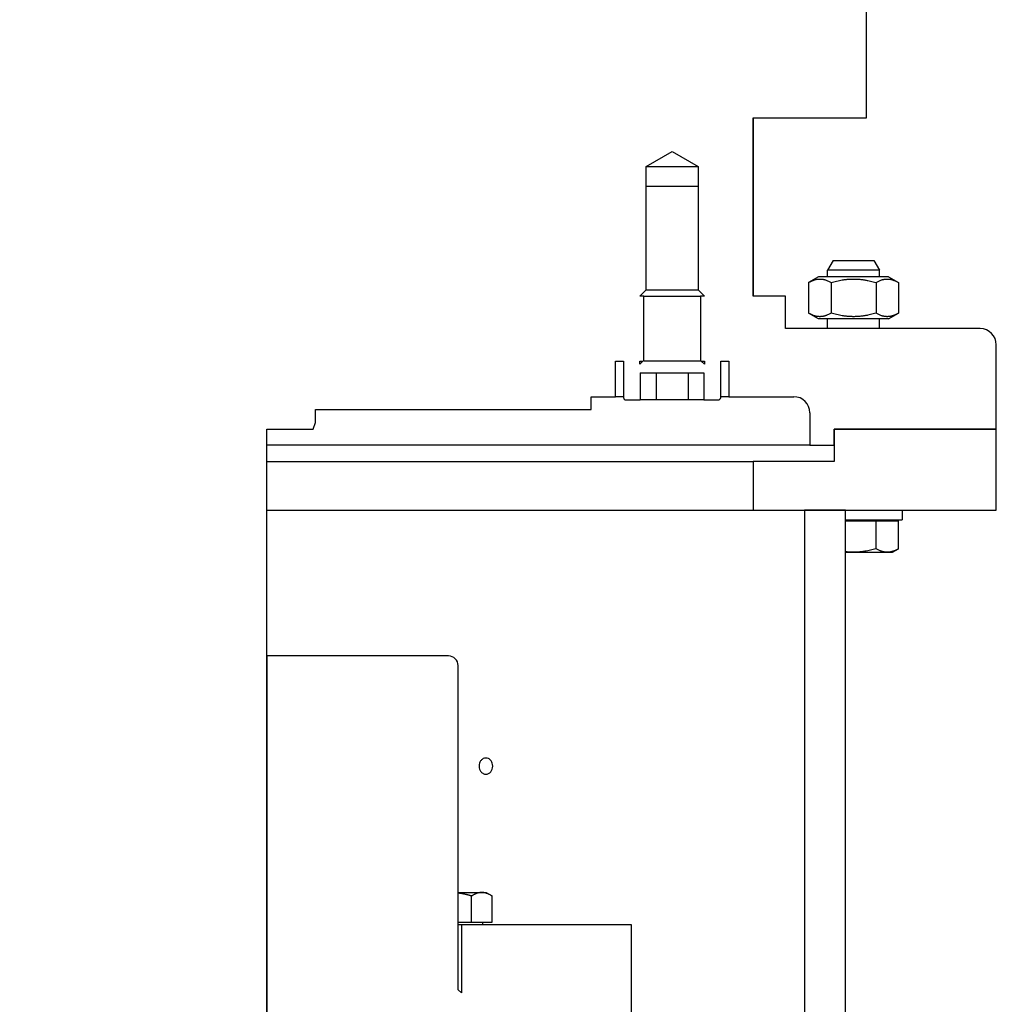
# Model space of a CAD drawing. Extents: x -89225 to 110569, y 13360 to 87647.
# Tile 476 of 478: x 100446 to 100747, y 78580 to 78884. Entities that reach past the tile are written whole.
import ezdxf

# ---------------------------------------------------------------- set-up
doc = ezdxf.new("R2010")
doc.units = 0
doc.layers.add('INSTALLATIE', color=6, linetype='Continuous')

msp = doc.modelspace()

# ---------------------------------------------------------------- hatches: boundary and pattern name
at = {"layer": 'INSTALLATIE'}
h = msp.add_hatch(dxfattribs=at)
h.set_pattern_fill('ANSI31', color=256, scale=2540, angle=-90, style=0)
h.set_pattern_definition([(315, (26738.4, 84288.65), (224.5064, 224.5064), [])])
h.paths.add_polyline_path([(100197.02, 78757.99), (100197.02, 78732.99), (100243.52, 78732.99), (100256.22, 78732.99), (100272.02, 78732.99), (100272.02, 78747.99), (100247.02, 78747.99), (100247.02, 78752.99), (100247.02, 78757.99)])
h.paths.add_polyline_path([(100747.02, 78732.99), (100747.02, 78757.99), (100697.02, 78757.99), (100697.02, 78752.99), (100697.02, 78747.99), (100672.02, 78747.99), (100672.02, 78732.99), (100687.82, 78732.99), (100700.52, 78732.99)])
h = msp.add_hatch(dxfattribs=at)
h.set_pattern_fill('ANSI31', color=256, scale=2540, angle=0.0002, style=0)
h.set_pattern_definition([(45.0002, (26738.4, 84288.65), (-224.5072, 224.5056), [])])
h.paths.add_polyline_path([(100700.52, 78285.49), (100700.52, 78732.99), (100687.82, 78732.99), (100687.82, 78285.49)])
h.paths.add_polyline_path([(100243.52, 78732.99), (100243.52, 78285.49), (100256.22, 78285.49), (100256.22, 78732.99)])
h = msp.add_hatch(dxfattribs=at)
h.set_pattern_fill('ANSI31', color=256, scale=2540, angle=-14.9998, style=0)
h.set_pattern_definition([(30.00018, (26738.4, 84288.65), (-158.7508, 274.9626), [])])
edge = h.paths.add_edge_path()
edge.add_ellipse((100597.02, 78485.99), major_axis=(0, -2), ratio=1, start_angle=270, end_angle=360)
edge.add_line((100597.02, 78483.99), (100621.02, 78483.99))
edge.add_ellipse((100621.02, 78485.99), major_axis=(2, 0), ratio=1, start_angle=270, end_angle=360)
edge.add_line((100623.02, 78485.99), (100623.02, 78546.99))
edge.add_ellipse((100624.02, 78546.99), major_axis=(0, 1), ratio=1, start_angle=0, end_angle=90, ccw=False)
edge.add_line((100624.02, 78547.99), (100634.52, 78547.99))
edge.add_line((100634.52, 78547.99), (100634.52, 78604.99))
edge.add_line((100634.52, 78604.99), (100582.02, 78604.99))
edge.add_line((100582.02, 78604.99), (100582.02, 78583.99))
edge.add_line((100582.02, 78583.99), (100581.02, 78584.99))
edge.add_line((100581.02, 78584.99), (100581.02, 78684.99))
edge.add_ellipse((100578.02, 78684.99), major_axis=(0, 3), ratio=1, start_angle=270, end_angle=360)
edge.add_line((100578.02, 78687.99), (100522.02, 78687.99))
edge.add_line((100522.02, 78687.99), (100522.02, 78549.99))
edge.add_line((100522.02, 78549.99), (100522.02, 78547.99))
edge.add_line((100522.02, 78547.99), (100588.02, 78547.99))
edge.add_line((100588.02, 78547.99), (100589.02, 78548.99))
edge.add_line((100589.02, 78548.99), (100589.02, 78575.99))
edge.add_line((100589.02, 78575.99), (100588.02, 78576.99))
edge.add_line((100588.02, 78576.99), (100594.02, 78576.99))
edge.add_ellipse((100594.02, 78575.99), major_axis=(1, 0), ratio=1, start_angle=0, end_angle=90, ccw=False)
edge.add_line((100595.02, 78575.99), (100595.02, 78485.99))
edge = h.paths.add_edge_path()
edge.add_ellipse((100347.02, 78485.99), major_axis=(2, 0), ratio=1, start_angle=270, end_angle=360)
edge.add_line((100349.02, 78485.99), (100349.02, 78575.99))
edge.add_ellipse((100350.02, 78575.99), major_axis=(0, 1), ratio=1, start_angle=0, end_angle=90, ccw=False)
edge.add_line((100350.02, 78576.99), (100356.02, 78576.99))
edge.add_line((100356.02, 78576.99), (100355.02, 78575.99))
edge.add_line((100355.02, 78575.99), (100355.02, 78548.99))
edge.add_line((100355.02, 78548.99), (100356.02, 78547.99))
edge.add_line((100356.02, 78547.99), (100422.02, 78547.99))
edge.add_line((100422.02, 78547.99), (100422.02, 78549.99))
edge.add_line((100422.02, 78549.99), (100422.02, 78687.99))
edge.add_line((100422.02, 78687.99), (100366.02, 78687.99))
edge.add_ellipse((100366.02, 78684.99), major_axis=(-3, 0), ratio=1, start_angle=270, end_angle=360)
edge.add_line((100363.02, 78684.99), (100363.02, 78584.99))
edge.add_line((100363.02, 78584.99), (100362.02, 78583.99))
edge.add_line((100362.02, 78583.99), (100362.02, 78604.99))
edge.add_line((100362.02, 78604.99), (100309.52, 78604.99))
edge.add_line((100309.52, 78604.99), (100309.52, 78547.99))
edge.add_line((100309.52, 78547.99), (100320.02, 78547.99))
edge.add_ellipse((100320.02, 78546.99), major_axis=(1, 0), ratio=1, start_angle=0, end_angle=90, ccw=False)
edge.add_line((100321.02, 78546.99), (100321.02, 78485.99))
edge.add_ellipse((100323.02, 78485.99), major_axis=(0, -2), ratio=1, start_angle=270, end_angle=360)
edge.add_line((100323.02, 78483.99), (100347.02, 78483.99))

# ---------------------------------------------------------------- linework, layer by layer
for p, q in [((100707.02, 78853.99), (100707.02, 79067.49)), ((100672.03, 78853.99), (100672.03, 78798.99)), ((100672.03, 78853.99), (100707.02, 78853.99)), ((100672.03, 78798.99), (100672.03, 78853.99)), ((100639.02, 78838.99), (100647.02, 78843.61)), ((100647.02, 78843.61), (100655.02, 78838.99)), ((100639.02, 78832.99), (100639.02, 78838.99)), ((100639.02, 78838.99), (100655.02, 78838.99)), ((100655.02, 78838.99), (100655.02, 78832.99)), ((100639.02, 78800.99), (100639.02, 78832.99)), ((100639.02, 78832.99), (100639.02, 78832.99)), ((100639.02, 78832.99), (100655.01, 78832.99)), ((100655.02, 78832.99), (100655.01, 78832.99)), ((100655.01, 78832.99), (100655.01, 78800.99)), ((100696.72, 78809.99), (100694.99, 78806.99)), ((100696.72, 78809.99), (100709.25, 78809.99)), ((100709.25, 78809.99), (100710.99, 78806.99)), ((100710.99, 78806.99), (100694.99, 78806.99)), ((100694.99, 78804.99), (100694.99, 78806.99)), ((100710.99, 78804.99), (100710.99, 78806.99)), ((100692.19, 78804.99), (100689.13, 78803.23)), ((100689.13, 78803.23), (100689.13, 78793.75)), ((100713.79, 78804.99), (100692.19, 78804.99)), ((100696.06, 78803.23), (100696.06, 78793.75)), ((100709.91, 78803.23), (100709.91, 78793.75)), ((100713.79, 78804.99), (100716.84, 78803.23)), ((100716.84, 78803.23), (100716.84, 78793.75)), ((100637.02, 78798.99), (100639.02, 78800.99)), ((100639.02, 78800.99), (100655.01, 78800.99)), ((100655.01, 78800.99), (100657.02, 78798.99)), ((100638.27, 78798.99), (100637.02, 78798.99)), ((100638.27, 78778.99), (100638.27, 78798.99)), ((100638.27, 78798.99), (100655.77, 78798.99)), ((100655.77, 78798.99), (100655.77, 78778.99)), ((100657.02, 78798.99), (100655.77, 78798.99)), ((100682.02, 78798.99), (100672.03, 78798.99)), ((100682.02, 78788.99), (100682.02, 78798.99)), ((100692.19, 78791.99), (100689.13, 78793.75)), ((100713.79, 78791.99), (100716.84, 78793.75)), ((100713.79, 78791.99), (100692.19, 78791.99)), ((100694.99, 78788.99), (100694.99, 78791.99)), ((100710.99, 78788.99), (100710.99, 78791.99)), ((100742.02, 78788.99), (100682.02, 78788.99)), ((100747.02, 78757.99), (100747.02, 78783.99)), ((100629.52, 78767.99), (100629.52, 78778.99)), ((100629.52, 78778.99), (100632.02, 78778.99)), ((100632.02, 78778.99), (100632.02, 78767.79)), ((100637.02, 78777.99), (100637.02, 78778.99)), ((100637.02, 78778.99), (100638.02, 78778.99)), ((100638.02, 78778.99), (100637.02, 78777.99)), ((100655.77, 78778.99), (100638.27, 78778.99)), ((100657.02, 78777.99), (100656.02, 78778.99)), ((100656.02, 78778.99), (100657.02, 78778.99)), ((100657.02, 78778.99), (100657.02, 78777.99)), ((100662.02, 78767.79), (100662.02, 78778.99)), ((100662.02, 78778.99), (100664.52, 78778.99)), ((100664.52, 78778.99), (100664.52, 78767.99)), ((100637.2, 78775.39), (100637.2, 78766.99)), ((100637.2, 78775.39), (100656.83, 78775.39)), ((100642.11, 78775.39), (100642.11, 78766.99)), ((100651.92, 78775.39), (100651.92, 78766.99)), ((100656.83, 78775.39), (100656.83, 78766.99)), ((100622.02, 78763.99), (100622.02, 78767.99)), ((100622.02, 78767.99), (100629.52, 78767.99)), ((100632.02, 78767.99), (100629.52, 78767.99)), ((100632.82, 78766.99), (100637.2, 78766.99)), ((100642.11, 78766.99), (100637.2, 78766.99)), ((100651.92, 78766.99), (100642.11, 78766.99)), ((100656.83, 78766.99), (100651.92, 78766.99)), ((100656.83, 78766.99), (100661.22, 78766.99)), ((100664.52, 78767.99), (100662.02, 78767.99)), ((100664.52, 78767.99), (100684.52, 78767.99)), ((100537.02, 78759.99), (100537.02, 78763.99)), ((100537.02, 78763.99), (100622.02, 78763.99)), ((100689.52, 78762.99), (100689.52, 78752.99)), ((100536.29, 78757.99), (100537.02, 78759.99)), ((100522.02, 78549.99), (100522.02, 78757.99)), ((100522.02, 78757.99), (100536.29, 78757.99)), ((100747.02, 78757.99), (100697.02, 78757.99)), ((100697.02, 78757.99), (100697.02, 78747.99)), ((100697.02, 78752.99), (100697.02, 78757.99)), ((100697.02, 78757.99), (100747.02, 78757.99)), ((100747.02, 78732.99), (100747.02, 78757.99)), ((100689.52, 78752.99), (100522.02, 78752.99)), ((100689.52, 78752.99), (100697.02, 78752.99)), ((100522.02, 78747.99), (100672.02, 78747.99)), ((100697.02, 78747.99), (100672.02, 78747.99)), ((100672.02, 78747.99), (100672.02, 78732.99)), ((100522.02, 78732.99), (100672.02, 78732.99)), ((100672.02, 78732.99), (100747.02, 78732.99)), ((100700.52, 78732.99), (100687.82, 78732.99)), ((100687.82, 78732.99), (100687.82, 78285.49)), ((100700.52, 78285.49), (100700.52, 78732.99)), ((100717.99, 78732.99), (100717.99, 78729.99)), ((100700.52, 78729.99), (100717.99, 78729.99)), ((100700.52, 78729.69), (100709.91, 78729.69)), ((100709.91, 78729.69), (100716.84, 78729.69)), ((100709.91, 78721.06), (100709.91, 78729.69)), ((100712.09, 78729.69), (100712.09, 78729.99)), ((100716.84, 78721.06), (100716.84, 78729.69)), ((100714.99, 78719.99), (100716.84, 78721.06)), ((100700.52, 78719.99), (100702.99, 78719.99)), ((100702.99, 78719.99), (100713.38, 78719.99)), ((100713.38, 78719.99), (100714.99, 78719.99)), ((100578.02, 78687.99), (100522.02, 78687.99)), ((100522.02, 78687.99), (100522.02, 78547.99)), ((100581.02, 78584.99), (100581.02, 78684.99)), ((100581.02, 78614.99), (100588.31, 78614.99)), ((100585.17, 78605.79), (100585.17, 78613.92)), ((100588.31, 78614.99), (100589.62, 78614.99)), ((100589.62, 78614.99), (100591.08, 78614.15)), ((100591.46, 78605.79), (100591.46, 78613.92)), ((100581.02, 78605.79), (100585.17, 78605.79)), ((100582.02, 78604.99), (100581.02, 78604.99)), ((100634.52, 78604.99), (100582.02, 78604.99)), ((100582.02, 78604.99), (100582.02, 78583.99)), ((100585.17, 78605.79), (100591.46, 78605.79)), ((100588.62, 78604.99), (100588.62, 78605.79)), ((100634.52, 78547.99), (100634.52, 78604.99)), ((100582.02, 78583.99), (100581.02, 78584.99))]:
    msp.add_line(p, q, dxfattribs=at)
for centre, radius, start, end in [((100742.02, 78783.99), 5, 0, 90), ((100632.82, 78767.79), 0.8, 180, 270), ((100661.22, 78767.79), 0.8, 270, 0), ((100684.52, 78762.99), 5, 0, 90), ((100578.02, 78684.99), 3, 0, 90)]:
    msp.add_arc(centre, radius, start, end, dxfattribs=at)
for points, knots in [([(100689.13, 78803.23), (100689.27, 78803.31), (100689.41, 78803.38), (100689.55, 78803.46), (100689.69, 78803.53), (100689.84, 78803.6), (100689.98, 78803.67), (100690.12, 78803.73), (100690.27, 78803.8), (100690.41, 78803.85), (100690.48, 78803.88), (100690.55, 78803.91), (100690.63, 78803.93), (100690.7, 78803.96), (100690.77, 78803.98), (100690.84, 78804.01), (100690.92, 78804.03), (100690.99, 78804.05), (100691.06, 78804.07), (100691.13, 78804.1), (100691.21, 78804.11), (100691.28, 78804.13), (100691.35, 78804.15), (100691.42, 78804.17), (100691.5, 78804.18), (100691.57, 78804.2), (100691.64, 78804.21), (100691.71, 78804.22), (100691.79, 78804.24), (100691.86, 78804.25), (100691.93, 78804.26), (100692.01, 78804.26), (100692.08, 78804.27), (100692.15, 78804.28), (100692.23, 78804.28), (100692.3, 78804.29), (100692.37, 78804.29), (100692.45, 78804.3), (100692.52, 78804.3), (100692.59, 78804.3), (100692.67, 78804.3), (100692.74, 78804.3), (100692.81, 78804.29), (100692.89, 78804.29), (100692.96, 78804.28), (100693.03, 78804.28), (100693.11, 78804.27), (100693.18, 78804.26), (100693.25, 78804.26), (100693.33, 78804.25), (100693.4, 78804.24), (100693.47, 78804.22), (100693.55, 78804.21), (100693.62, 78804.2), (100693.69, 78804.18), (100693.76, 78804.17), (100693.84, 78804.15), (100693.91, 78804.13), (100693.98, 78804.11), (100694.06, 78804.09), (100694.13, 78804.07), (100694.2, 78804.05), (100694.27, 78804.03), (100694.35, 78804.01), (100694.49, 78803.96), (100694.63, 78803.91), (100694.78, 78803.85), (100694.92, 78803.8), (100695.06, 78803.73), (100695.21, 78803.67), (100695.35, 78803.6), (100695.49, 78803.53), (100695.63, 78803.46), (100695.78, 78803.38), (100695.92, 78803.31), (100696.06, 78803.23)], [0, 0, 0, 0, 0.878505, 0.878505, 0.878505, 1.75811, 1.75811, 1.75811, 2.63799, 2.63799, 2.63799, 3.077832, 3.077832, 3.077832, 3.51753, 3.51753, 3.51753, 3.957042, 3.957042, 3.957042, 4.396347, 4.396347, 4.396347, 4.835441, 4.835441, 4.835441, 5.274338, 5.274338, 5.274338, 5.713409, 5.713409, 5.713409, 6.152911, 6.152911, 6.152911, 6.592788, 6.592788, 6.592788, 7.032973, 7.032973, 7.032973, 7.473386, 7.473386, 7.473386, 7.91394, 7.91394, 7.91394, 8.354539, 8.354539, 8.354539, 8.795083, 8.795083, 8.795083, 9.235469, 9.235469, 9.235469, 9.675589, 9.675589, 9.675589, 10.115335, 10.115335, 10.115335, 10.5546, 10.5546, 10.5546, 11.432409, 11.432409, 11.432409, 12.310703, 12.310703, 12.310703, 13.189528, 13.189528, 13.189528, 14.068676, 14.068676, 14.068676, 14.068676]), ([(100696.06, 78803.23), (100696.34, 78803.31), (100696.62, 78803.38), (100696.91, 78803.46), (100697.19, 78803.53), (100697.47, 78803.6), (100697.76, 78803.67), (100698.04, 78803.73), (100698.33, 78803.8), (100698.62, 78803.85), (100698.9, 78803.91), (100699.19, 78803.96), (100699.48, 78804.01), (100699.63, 78804.03), (100699.77, 78804.05), (100699.92, 78804.07), (100700.06, 78804.09), (100700.21, 78804.11), (100700.35, 78804.13), (100700.5, 78804.15), (100700.64, 78804.17), (100700.79, 78804.18), (100700.93, 78804.2), (100701.08, 78804.21), (100701.23, 78804.22), (100701.37, 78804.24), (100701.52, 78804.25), (100701.67, 78804.26), (100701.81, 78804.26), (100701.96, 78804.27), (100702.11, 78804.28), (100702.25, 78804.28), (100702.4, 78804.29), (100702.55, 78804.29), (100702.69, 78804.3), (100702.84, 78804.3), (100702.99, 78804.3), (100703.13, 78804.3), (100703.28, 78804.3), (100703.43, 78804.29), (100703.57, 78804.29), (100703.72, 78804.28), (100703.87, 78804.28), (100704.01, 78804.27), (100704.16, 78804.26), (100704.31, 78804.26), (100704.45, 78804.25), (100704.6, 78804.24), (100704.74, 78804.22), (100704.89, 78804.21), (100705.03, 78804.2), (100705.18, 78804.18), (100705.33, 78804.17), (100705.47, 78804.15), (100705.62, 78804.13), (100705.76, 78804.11), (100705.91, 78804.1), (100706.05, 78804.07), (100706.2, 78804.05), (100706.34, 78804.03), (100706.49, 78804.01), (100706.63, 78803.98), (100706.78, 78803.96), (100706.92, 78803.93), (100707.06, 78803.91), (100707.21, 78803.88), (100707.35, 78803.85), (100707.64, 78803.8), (100707.93, 78803.73), (100708.21, 78803.67), (100708.5, 78803.6), (100708.78, 78803.53), (100709.07, 78803.46), (100709.35, 78803.38), (100709.63, 78803.31), (100709.91, 78803.23)], [0, 0, 0, 0, 0.879148, 0.879148, 0.879148, 1.757972, 1.757972, 1.757972, 2.636267, 2.636267, 2.636267, 3.514076, 3.514076, 3.514076, 3.95334, 3.95334, 3.95334, 4.393087, 4.393087, 4.393087, 4.833207, 4.833207, 4.833207, 5.273592, 5.273592, 5.273592, 5.714137, 5.714137, 5.714137, 6.154736, 6.154736, 6.154736, 6.595289, 6.595289, 6.595289, 7.035702, 7.035702, 7.035702, 7.475887, 7.475887, 7.475887, 7.915765, 7.915765, 7.915765, 8.355267, 8.355267, 8.355267, 8.794338, 8.794338, 8.794338, 9.233235, 9.233235, 9.233235, 9.672328, 9.672328, 9.672328, 10.111633, 10.111633, 10.111633, 10.551146, 10.551146, 10.551146, 10.990843, 10.990843, 10.990843, 11.430685, 11.430685, 11.430685, 12.310566, 12.310566, 12.310566, 13.19017, 13.19017, 13.19017, 14.068676, 14.068676, 14.068676, 14.068676]), ([(100709.91, 78803.23), (100710.05, 78803.31), (100710.2, 78803.38), (100710.34, 78803.46), (100710.48, 78803.53), (100710.62, 78803.6), (100710.76, 78803.67), (100710.91, 78803.73), (100711.05, 78803.8), (100711.19, 78803.85), (100711.34, 78803.91), (100711.48, 78803.96), (100711.63, 78804.01), (100711.7, 78804.03), (100711.77, 78804.05), (100711.84, 78804.07), (100711.92, 78804.09), (100711.99, 78804.11), (100712.06, 78804.13), (100712.13, 78804.15), (100712.21, 78804.17), (100712.28, 78804.18), (100712.35, 78804.2), (100712.43, 78804.21), (100712.5, 78804.22), (100712.57, 78804.24), (100712.64, 78804.25), (100712.72, 78804.26), (100712.79, 78804.26), (100712.86, 78804.27), (100712.94, 78804.28), (100713.01, 78804.28), (100713.09, 78804.29), (100713.16, 78804.29), (100713.23, 78804.3), (100713.31, 78804.3), (100713.38, 78804.3), (100713.45, 78804.3), (100713.53, 78804.3), (100713.6, 78804.29), (100713.67, 78804.29), (100713.75, 78804.28), (100713.82, 78804.28), (100713.89, 78804.27), (100713.96, 78804.26), (100714.04, 78804.26), (100714.11, 78804.25), (100714.18, 78804.24), (100714.26, 78804.22), (100714.33, 78804.21), (100714.4, 78804.2), (100714.48, 78804.18), (100714.55, 78804.17), (100714.62, 78804.15), (100714.69, 78804.13), (100714.77, 78804.11), (100714.84, 78804.1), (100714.91, 78804.07), (100714.98, 78804.05), (100715.06, 78804.03), (100715.13, 78804.01), (100715.2, 78803.98), (100715.27, 78803.96), (100715.35, 78803.93), (100715.42, 78803.91), (100715.49, 78803.88), (100715.56, 78803.85), (100715.71, 78803.8), (100715.85, 78803.73), (100715.99, 78803.67), (100716.13, 78803.6), (100716.28, 78803.53), (100716.42, 78803.46), (100716.56, 78803.38), (100716.7, 78803.31), (100716.84, 78803.23)], [0, 0, 0, 0, 0.879148, 0.879148, 0.879148, 1.757972, 1.757972, 1.757972, 2.636267, 2.636267, 2.636267, 3.514076, 3.514076, 3.514076, 3.95334, 3.95334, 3.95334, 4.393087, 4.393087, 4.393087, 4.833207, 4.833207, 4.833207, 5.273592, 5.273592, 5.273592, 5.714137, 5.714137, 5.714137, 6.154736, 6.154736, 6.154736, 6.595289, 6.595289, 6.595289, 7.035702, 7.035702, 7.035702, 7.475887, 7.475887, 7.475887, 7.915765, 7.915765, 7.915765, 8.355267, 8.355267, 8.355267, 8.794338, 8.794338, 8.794338, 9.233235, 9.233235, 9.233235, 9.672328, 9.672328, 9.672328, 10.111633, 10.111633, 10.111633, 10.551146, 10.551146, 10.551146, 10.990843, 10.990843, 10.990843, 11.430685, 11.430685, 11.430685, 12.310566, 12.310566, 12.310566, 13.19017, 13.19017, 13.19017, 14.068676, 14.068676, 14.068676, 14.068676]), ([(100696.06, 78793.75), (100695.92, 78793.67), (100695.78, 78793.6), (100695.63, 78793.52), (100695.49, 78793.45), (100695.35, 78793.38), (100695.21, 78793.31), (100695.06, 78793.25), (100694.92, 78793.18), (100694.78, 78793.13), (100694.7, 78793.1), (100694.63, 78793.07), (100694.56, 78793.05), (100694.49, 78793.02), (100694.42, 78793), (100694.34, 78792.97), (100694.27, 78792.95), (100694.2, 78792.93), (100694.13, 78792.91), (100694.05, 78792.88), (100693.98, 78792.87), (100693.91, 78792.85), (100693.84, 78792.83), (100693.76, 78792.81), (100693.69, 78792.8), (100693.62, 78792.78), (100693.55, 78792.77), (100693.47, 78792.76), (100693.4, 78792.74), (100693.33, 78792.73), (100693.25, 78792.72), (100693.18, 78792.72), (100693.11, 78792.71), (100693.03, 78792.7), (100692.96, 78792.7), (100692.89, 78792.69), (100692.81, 78792.69), (100692.74, 78792.68), (100692.67, 78792.68), (100692.59, 78792.68), (100692.52, 78792.68), (100692.45, 78792.68), (100692.37, 78792.69), (100692.3, 78792.69), (100692.23, 78792.7), (100692.15, 78792.7), (100692.08, 78792.71), (100692.01, 78792.72), (100691.93, 78792.72), (100691.86, 78792.73), (100691.79, 78792.74), (100691.71, 78792.76), (100691.64, 78792.77), (100691.57, 78792.78), (100691.49, 78792.8), (100691.42, 78792.81), (100691.35, 78792.83), (100691.28, 78792.85), (100691.2, 78792.87), (100691.13, 78792.89), (100691.06, 78792.91), (100690.99, 78792.93), (100690.91, 78792.95), (100690.84, 78792.97), (100690.7, 78793.02), (100690.55, 78793.07), (100690.41, 78793.13), (100690.27, 78793.18), (100690.12, 78793.25), (100689.98, 78793.31), (100689.84, 78793.38), (100689.69, 78793.45), (100689.55, 78793.52), (100689.41, 78793.6), (100689.27, 78793.67), (100689.13, 78793.75)], [0, 0, 0, 0, 0.878505, 0.878505, 0.878505, 1.75811, 1.75811, 1.75811, 2.63799, 2.63799, 2.63799, 3.077832, 3.077832, 3.077832, 3.51753, 3.51753, 3.51753, 3.957042, 3.957042, 3.957042, 4.396347, 4.396347, 4.396347, 4.835441, 4.835441, 4.835441, 5.274338, 5.274338, 5.274338, 5.713409, 5.713409, 5.713409, 6.152911, 6.152911, 6.152911, 6.592788, 6.592788, 6.592788, 7.032973, 7.032973, 7.032973, 7.473386, 7.473386, 7.473386, 7.91394, 7.91394, 7.91394, 8.354539, 8.354539, 8.354539, 8.795083, 8.795083, 8.795083, 9.235469, 9.235469, 9.235469, 9.675589, 9.675589, 9.675589, 10.115335, 10.115335, 10.115335, 10.5546, 10.5546, 10.5546, 11.432409, 11.432409, 11.432409, 12.310703, 12.310703, 12.310703, 13.189528, 13.189528, 13.189528, 14.068676, 14.068676, 14.068676, 14.068676]), ([(100709.91, 78793.75), (100709.63, 78793.67), (100709.35, 78793.6), (100709.07, 78793.52), (100708.78, 78793.45), (100708.5, 78793.38), (100708.21, 78793.31), (100707.93, 78793.25), (100707.64, 78793.18), (100707.35, 78793.13), (100707.21, 78793.1), (100707.06, 78793.07), (100706.92, 78793.05), (100706.78, 78793.02), (100706.63, 78793), (100706.49, 78792.97), (100706.34, 78792.95), (100706.2, 78792.93), (100706.05, 78792.91), (100705.91, 78792.88), (100705.76, 78792.87), (100705.62, 78792.85), (100705.47, 78792.83), (100705.33, 78792.81), (100705.18, 78792.8), (100705.03, 78792.78), (100704.89, 78792.77), (100704.74, 78792.76), (100704.6, 78792.74), (100704.45, 78792.73), (100704.31, 78792.72), (100704.16, 78792.72), (100704.01, 78792.71), (100703.87, 78792.7), (100703.72, 78792.7), (100703.57, 78792.69), (100703.43, 78792.69), (100703.28, 78792.68), (100703.13, 78792.68), (100702.99, 78792.68), (100702.84, 78792.68), (100702.69, 78792.68), (100702.55, 78792.69), (100702.4, 78792.69), (100702.25, 78792.7), (100702.11, 78792.7), (100701.96, 78792.71), (100701.81, 78792.72), (100701.67, 78792.72), (100701.52, 78792.73), (100701.37, 78792.74), (100701.23, 78792.76), (100701.08, 78792.77), (100700.93, 78792.78), (100700.79, 78792.8), (100700.64, 78792.81), (100700.5, 78792.83), (100700.35, 78792.85), (100700.21, 78792.87), (100700.06, 78792.89), (100699.92, 78792.91), (100699.77, 78792.93), (100699.63, 78792.95), (100699.48, 78792.97), (100699.19, 78793.02), (100698.9, 78793.07), (100698.62, 78793.13), (100698.33, 78793.18), (100698.04, 78793.25), (100697.76, 78793.31), (100697.47, 78793.38), (100697.19, 78793.45), (100696.91, 78793.52), (100696.62, 78793.6), (100696.34, 78793.67), (100696.06, 78793.75)], [0, 0, 0, 0, 0.878505, 0.878505, 0.878505, 1.75811, 1.75811, 1.75811, 2.63799, 2.63799, 2.63799, 3.077832, 3.077832, 3.077832, 3.51753, 3.51753, 3.51753, 3.957042, 3.957042, 3.957042, 4.396347, 4.396347, 4.396347, 4.835441, 4.835441, 4.835441, 5.274338, 5.274338, 5.274338, 5.713409, 5.713409, 5.713409, 6.152911, 6.152911, 6.152911, 6.592788, 6.592788, 6.592788, 7.032973, 7.032973, 7.032973, 7.473386, 7.473386, 7.473386, 7.91394, 7.91394, 7.91394, 8.354539, 8.354539, 8.354539, 8.795083, 8.795083, 8.795083, 9.235469, 9.235469, 9.235469, 9.675589, 9.675589, 9.675589, 10.115335, 10.115335, 10.115335, 10.5546, 10.5546, 10.5546, 11.432409, 11.432409, 11.432409, 12.310703, 12.310703, 12.310703, 13.189528, 13.189528, 13.189528, 14.068676, 14.068676, 14.068676, 14.068676]), ([(100716.84, 78793.75), (100716.7, 78793.67), (100716.56, 78793.6), (100716.42, 78793.52), (100716.28, 78793.45), (100716.13, 78793.38), (100715.99, 78793.31), (100715.85, 78793.25), (100715.71, 78793.18), (100715.56, 78793.13), (100715.49, 78793.1), (100715.42, 78793.07), (100715.35, 78793.05), (100715.27, 78793.02), (100715.2, 78793), (100715.13, 78792.97), (100715.06, 78792.95), (100714.98, 78792.93), (100714.91, 78792.91), (100714.84, 78792.88), (100714.77, 78792.87), (100714.69, 78792.85), (100714.62, 78792.83), (100714.55, 78792.81), (100714.48, 78792.8), (100714.4, 78792.78), (100714.33, 78792.77), (100714.26, 78792.76), (100714.18, 78792.74), (100714.11, 78792.73), (100714.04, 78792.72), (100713.96, 78792.72), (100713.89, 78792.71), (100713.82, 78792.7), (100713.75, 78792.7), (100713.67, 78792.69), (100713.6, 78792.69), (100713.53, 78792.68), (100713.45, 78792.68), (100713.38, 78792.68), (100713.31, 78792.68), (100713.23, 78792.68), (100713.16, 78792.69), (100713.09, 78792.69), (100713.01, 78792.7), (100712.94, 78792.7), (100712.86, 78792.71), (100712.79, 78792.72), (100712.72, 78792.72), (100712.64, 78792.73), (100712.57, 78792.74), (100712.5, 78792.76), (100712.43, 78792.77), (100712.35, 78792.78), (100712.28, 78792.8), (100712.21, 78792.81), (100712.13, 78792.83), (100712.06, 78792.85), (100711.99, 78792.87), (100711.92, 78792.89), (100711.84, 78792.91), (100711.77, 78792.93), (100711.7, 78792.95), (100711.63, 78792.97), (100711.48, 78793.02), (100711.34, 78793.07), (100711.19, 78793.13), (100711.05, 78793.18), (100710.91, 78793.25), (100710.76, 78793.31), (100710.62, 78793.38), (100710.48, 78793.45), (100710.34, 78793.52), (100710.2, 78793.6), (100710.05, 78793.67), (100709.91, 78793.75)], [0, 0, 0, 0, 0.878505, 0.878505, 0.878505, 1.75811, 1.75811, 1.75811, 2.63799, 2.63799, 2.63799, 3.077832, 3.077832, 3.077832, 3.51753, 3.51753, 3.51753, 3.957042, 3.957042, 3.957042, 4.396347, 4.396347, 4.396347, 4.835441, 4.835441, 4.835441, 5.274338, 5.274338, 5.274338, 5.713409, 5.713409, 5.713409, 6.152911, 6.152911, 6.152911, 6.592788, 6.592788, 6.592788, 7.032973, 7.032973, 7.032973, 7.473386, 7.473386, 7.473386, 7.91394, 7.91394, 7.91394, 8.354539, 8.354539, 8.354539, 8.795083, 8.795083, 8.795083, 9.235469, 9.235469, 9.235469, 9.675589, 9.675589, 9.675589, 10.115335, 10.115335, 10.115335, 10.5546, 10.5546, 10.5546, 11.432409, 11.432409, 11.432409, 12.310703, 12.310703, 12.310703, 13.189528, 13.189528, 13.189528, 14.068676, 14.068676, 14.068676, 14.068676]), ([(100702.99, 78719.99), (100702.84, 78719.99), (100702.69, 78719.99), (100702.55, 78719.99), (100702.4, 78720), (100702.25, 78720), (100702.11, 78720.01), (100701.96, 78720.01), (100701.81, 78720.02), (100701.67, 78720.03), (100701.52, 78720.04), (100701.37, 78720.05), (100701.23, 78720.06), (100701.08, 78720.08), (100700.94, 78720.09), (100700.79, 78720.1), (100700.7, 78720.11), (100700.61, 78720.12), (100700.52, 78720.14)], [0, 0, 0, 0, 0.440271, 0.440271, 0.440271, 0.880235, 0.880235, 0.880235, 1.319823, 1.319823, 1.319823, 1.75898, 1.75898, 1.75898, 2.197962, 2.197962, 2.197962, 2.475565, 2.475565, 2.475565, 2.475565]), ([(100709.91, 78721.06), (100709.63, 78720.98), (100709.35, 78720.9), (100709.07, 78720.83), (100708.78, 78720.75), (100708.5, 78720.68), (100708.21, 78720.62), (100707.93, 78720.55), (100707.64, 78720.49), (100707.35, 78720.43), (100707.07, 78720.38), (100706.78, 78720.33), (100706.49, 78720.28), (100706.35, 78720.26), (100706.2, 78720.23), (100706.06, 78720.21), (100705.91, 78720.19), (100705.77, 78720.17), (100705.62, 78720.16), (100705.48, 78720.14), (100705.33, 78720.12), (100705.18, 78720.11), (100705.04, 78720.09), (100704.89, 78720.08), (100704.75, 78720.06), (100704.6, 78720.05), (100704.45, 78720.04), (100704.31, 78720.03), (100704.16, 78720.02), (100704.01, 78720.01), (100703.87, 78720.01), (100703.72, 78720), (100703.57, 78720), (100703.43, 78719.99), (100703.28, 78719.99), (100703.13, 78719.99), (100702.99, 78719.99)], [0, 0, 0, 0, 0.878977, 0.878977, 0.878977, 1.757632, 1.757632, 1.757632, 2.635757, 2.635757, 2.635757, 3.513396, 3.513396, 3.513396, 3.952574, 3.952574, 3.952574, 4.392234, 4.392234, 4.392234, 4.832269, 4.832269, 4.832269, 5.272568, 5.272568, 5.272568, 5.713027, 5.713027, 5.713027, 6.153541, 6.153541, 6.153541, 6.594009, 6.594009, 6.594009, 7.034338, 7.034338, 7.034338, 7.034338]), ([(100713.38, 78719.99), (100713.3, 78719.99), (100713.23, 78719.99), (100713.16, 78719.99), (100713.08, 78720), (100713.01, 78720), (100712.94, 78720.01), (100712.86, 78720.01), (100712.79, 78720.02), (100712.72, 78720.03), (100712.65, 78720.04), (100712.57, 78720.05), (100712.5, 78720.06), (100712.43, 78720.08), (100712.35, 78720.09), (100712.28, 78720.1), (100712.21, 78720.12), (100712.14, 78720.14), (100712.06, 78720.15), (100711.99, 78720.17), (100711.92, 78720.19), (100711.85, 78720.21), (100711.77, 78720.23), (100711.7, 78720.26), (100711.63, 78720.28), (100711.56, 78720.3), (100711.48, 78720.33), (100711.41, 78720.35), (100711.34, 78720.38), (100711.27, 78720.41), (100711.19, 78720.43), (100711.05, 78720.49), (100710.91, 78720.55), (100710.76, 78720.62), (100710.62, 78720.68), (100710.48, 78720.75), (100710.34, 78720.83), (100710.2, 78720.9), (100710.05, 78720.98), (100709.91, 78721.06)], [0, 0, 0, 0, 0.440271, 0.440271, 0.440271, 0.880235, 0.880235, 0.880235, 1.319823, 1.319823, 1.319823, 1.75898, 1.75898, 1.75898, 2.197962, 2.197962, 2.197962, 2.63714, 2.63714, 2.63714, 3.07653, 3.07653, 3.07653, 3.516127, 3.516127, 3.516127, 3.955909, 3.955909, 3.955909, 4.395836, 4.395836, 4.395836, 5.275887, 5.275887, 5.275887, 6.155662, 6.155662, 6.155662, 7.034338, 7.034338, 7.034338, 7.034338]), ([(100716.84, 78721.06), (100716.7, 78720.98), (100716.56, 78720.9), (100716.42, 78720.83), (100716.28, 78720.75), (100716.13, 78720.68), (100715.99, 78720.62), (100715.85, 78720.55), (100715.71, 78720.49), (100715.56, 78720.43), (100715.42, 78720.38), (100715.27, 78720.33), (100715.13, 78720.28), (100715.06, 78720.26), (100714.99, 78720.23), (100714.91, 78720.21), (100714.84, 78720.19), (100714.77, 78720.17), (100714.7, 78720.16), (100714.62, 78720.14), (100714.55, 78720.12), (100714.48, 78720.11), (100714.4, 78720.09), (100714.33, 78720.08), (100714.26, 78720.06), (100714.18, 78720.05), (100714.11, 78720.04), (100714.04, 78720.03), (100713.96, 78720.02), (100713.89, 78720.01), (100713.82, 78720.01), (100713.74, 78720), (100713.67, 78720), (100713.6, 78719.99), (100713.52, 78719.99), (100713.45, 78719.99), (100713.38, 78719.99)], [0, 0, 0, 0, 0.878977, 0.878977, 0.878977, 1.757632, 1.757632, 1.757632, 2.635757, 2.635757, 2.635757, 3.513396, 3.513396, 3.513396, 3.952574, 3.952574, 3.952574, 4.392234, 4.392234, 4.392234, 4.832269, 4.832269, 4.832269, 5.272568, 5.272568, 5.272568, 5.713027, 5.713027, 5.713027, 6.153541, 6.153541, 6.153541, 6.594009, 6.594009, 6.594009, 7.034338, 7.034338, 7.034338, 7.034338]), ([(100587.47, 78653.99), (100587.47, 78654.3), (100587.53, 78654.64), (100587.74, 78655.25), (100587.9, 78655.54), (100588.28, 78655.98), (100588.52, 78656.17), (100589.03, 78656.43), (100589.32, 78656.49), (100589.84, 78656.49), (100590.12, 78656.43), (100590.64, 78656.17), (100590.87, 78655.98), (100591.24, 78655.54), (100591.4, 78655.25), (100591.61, 78654.64), (100591.67, 78654.3), (100591.67, 78653.99), (100591.67, 78653.68), (100591.61, 78653.34), (100591.4, 78652.73), (100591.24, 78652.44), (100590.87, 78652), (100590.64, 78651.81), (100590.12, 78651.55), (100589.84, 78651.49), (100589.32, 78651.49), (100589.03, 78651.55), (100588.52, 78651.81), (100588.28, 78652), (100587.9, 78652.44), (100587.74, 78652.73), (100587.53, 78653.34), (100587.47, 78653.68), (100587.47, 78653.99)], [0.753381, 0.753381, 0.753381, 0.753381, 0.847553, 0.847553, 0.941726, 0.941726, 1.035898, 1.035898, 1.130071, 1.130071, 1.224244, 1.224244, 1.318416, 1.318416, 1.412589, 1.412589, 1.506761, 1.506761, 1.506761, 1.600934, 1.600934, 1.695106, 1.695106, 1.789279, 1.789279, 1.883452, 1.883452, 1.977624, 1.977624, 2.071797, 2.071797, 2.165969, 2.165969, 2.260142, 2.260142, 2.260142, 2.260142])]:
    msp.add_open_spline(points, degree=3, knots=knots, dxfattribs=at)
for points, weights in [([(100585.17, 78613.92), (100582.97, 78614.55), (100581.02, 78614.81)], [1, 1.044465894, 1.06334520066]), ([(100588.31, 78614.99), (100586.86, 78614.99), (100585.17, 78613.92)], [1, 1.0380269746, 1]), ([(100591.46, 78613.92), (100589.77, 78614.99), (100588.31, 78614.99)], [1, 1.0380269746, 1])]:
    msp.add_rational_spline(points, weights, degree=2, dxfattribs=at)

doc.saveas('drawing.dxf')
